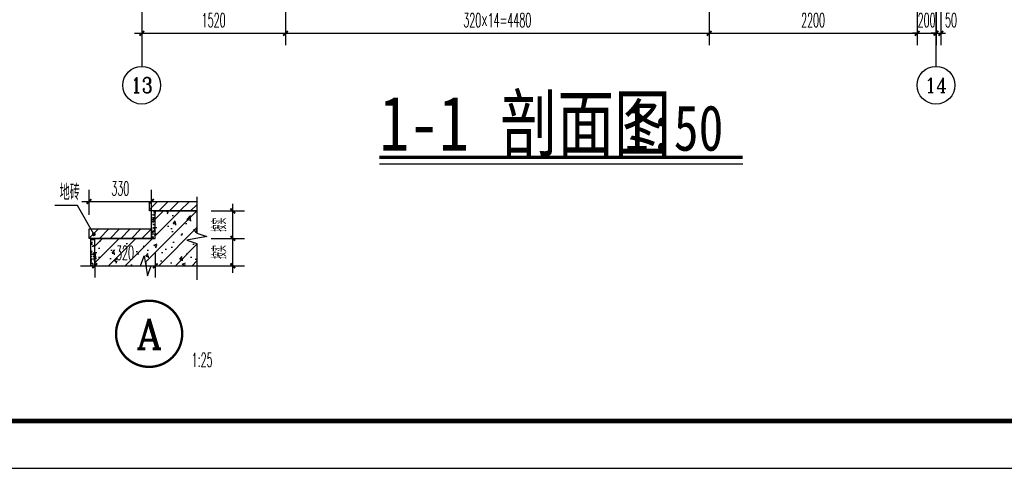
# Model space of a CAD drawing. Extents: x 1779708 to 7299578, y -1121471 to 88434.
# Tile 681 of 1056: x 6116361 to 6126774, y -973850 to -969103. Entities that reach past the tile are written whole.
import ezdxf
from ezdxf.enums import TextEntityAlignment as Align

# ---------------------------------------------------------------- set-up
doc = ezdxf.new("R2010")
doc.units = 0
doc.header["$LTSCALE"] = 1000
doc.header["$MEASUREMENT"] = 0
doc.layers.get('0').update_dxf_attribs({"linetype": 'CONTINUOUS'})
doc.layers.get('Defpoints').update_dxf_attribs({"linetype": 'CONTINUOUS'})
for name, color, linetype in [('AXIS', 3, 'CONTINUOUS'), ('AXIS_TEXT', 7, 'CONTINUOUS'), ('DIM_IDEN', 3, 'CONTINUOUS'), ('DIM_LEAD', 3, 'CONTINUOUS'), ('DIM_SYMB', 3, 'CONTINUOUS'), ('PUB_DIM', 3, 'CONTINUOUS'), ('PUB_TEXT', 7, 'CONTINUOUS'), ('PUB_TITLE', 4, 'CONTINUOUS'), ('WALL', 255, 'CONTINUOUS'), ('可见线', 6, 'CONTINUOUS'), ('填充细线', 8, 'CONTINUOUS')]:
    doc.layers.add(name, color=color, linetype=linetype)
doc.styles.add('-仿宋_GB2312', font='txt', dxfattribs={"width": 0.8})
doc.styles.add('_TCH_AXIS', font='COMPLEX', dxfattribs={"bigfont": 'GBCBIG'})
doc.styles.add('_TCH_DIM', font='SIMPLEX.shx', dxfattribs={"width": 0.7, "bigfont": 'GBCBIG.shx'})
doc.styles.add('_TCH_DIM_T3', font='SIMPLEX.shx', dxfattribs={"width": 0.494118, "bigfont": 'GBCBIG.shx'})
doc.styles.add('_TCH_LABEL', font='COMPLEX', dxfattribs={"bigfont": 'GBCBIG'})
doc.styles.add('COMPLEX', font='COMPLEX')
doc.dimstyles.new('_TCH_ARCH&&25', dxfattribs={"dimtxt": 74.375, "dimasz": 25, "dimexe": 62.5, "dimexo": 75, "dimgap": 31.5625, "dimtad": 1, "dimdec": 0, "dimzin": 0, "dimdsep": 46, "dimtxsty": '_TCH_DIM_T3', "dimblk": 'ARCHTICK', "dimcen": 0.09, "dimdle": 37.5, "dimclrt": 7, "dimazin": 2, "dimtfac": 1, "dimtdec": 0, "dimtix": 1, "dimtmove": 2, "dimatfit": 3, "dimfxl": 250, "dimtolj": 1, "dimtzin": 0, "dimarcsym": 0})
doc.dimstyles.new('_TCH_ARCH&&50', dxfattribs={"dimtxt": 148.75, "dimasz": 50, "dimexe": 125, "dimexo": 150, "dimgap": 63.125, "dimtad": 1, "dimdec": 0, "dimzin": 0, "dimdsep": 46, "dimtxsty": '_TCH_DIM_T3', "dimblk": 'ARCHTICK', "dimcen": 0.09, "dimdle": 75, "dimclrt": 7, "dimazin": 2, "dimtfac": 1, "dimtdec": 0, "dimtix": 1, "dimtmove": 2, "dimatfit": 3, "dimfxl": 250, "dimtolj": 1, "dimtzin": 0, "dimarcsym": 0})
pattern_1 = [(50, (-6072575.398, 942323.202), (35.86300913, -3.13760675), [3.75, -41.25]), (355, (-6072575.398, 942323.202), (-6.93756668, 37.60960669), [3, -33]), (100.4514, (-6072572.41, 942322.94), (28.92546909, 34.4719771), [3.1870095, -35.0571056]), (46.1842, (-6072575.398, 942333.202), (53.36205243, -8.27595072), [5.625, -61.875]), (96.6356, (-6072570.95, 942332.513), (46.73313528, 48.70589355), [4.7805144, -52.58565]), (351.1842, (-6072575.4, 942333.2), (46.73309726, 48.70593005), [4.5, -49.5]), (21, (-6072570.398, 942330.702), (29.8453526, -20.13094453), [3.75, -41.25]), (326, (-6072570.398, 942330.702), (12.1657666, 36.25750225), [3, -33]), (71.4514, (-6072567.91, 942329.025), (42.01113143, 16.12652484), [3.1870095, -35.0571056]), (37.5, (-6072575.398, 942323.202), (0.607992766, 16.644692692), [0, -32.6, 0, -33.5, 0, -33.125]), (7.5, (-6072575.398, 942323.202), (13.15347687, 19.720585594), [0, -19.1, 0, -31.85, 0, -12.625]), (327.5, (-6072586.548, 942323.202), (26.69112181, -1.127743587), [0, -12.5, 0, -39, 0, -51.75]), (317.5, (-6072591.548, 942323.202), (29.15930847, 5.00524912), [0, -16.25, 0, -25.9, 0, -36.75])]
pattern_2 = [(45, (-6072575.398, 942323.202), (-28.06330038, 28.06330038), [])]

# ---------------------------------------------------------------- blocks, each defined once
blk = doc.blocks.new('A$C3D8761CE')
at = {"layer": 'PUB_TITLE'}
blk.add_lwpolyline([(0, 0), (84100, 0), (84100, 59400), (0, 59400)], close=True, dxfattribs=at)
at = {"layer": 'PUB_TITLE', "const_width": 100}
blk.add_lwpolyline([(2500, 1000), (83100, 1000), (83100, 58400), (2500, 58400)], close=True, dxfattribs=at)
blk = doc.blocks.new('_ArchTick')
at = {"color": 0, "linetype": 'ByBlock', "const_width": 0.4}
blk.add_lwpolyline([(-0.5, -0.5), (0.5, 0.5)], dxfattribs=at)
blk = doc.blocks.new('*D6922')
at = {"layer": 'Defpoints', "color": 0, "transparency": 16777216}
for p in [(751.5, 365), (941.2, 365), (751.5, 220)]:
    blk.add_point(p, dxfattribs=at)
at = {"layer": 'PUB_DIM', "color": 0, "lineweight": -2, "transparency": 16777216}
for p, q in [((826.5, 365), (1003.7, 365)), ((941.2, 182.5), (941.2, 402.5)), ((826.5, 220), (1003.7, 220))]:
    blk.add_line(p, q, dxfattribs=at)
at = {"layer": 'PUB_DIM', "color": 0, "lineweight": -2, "transparency": 16777216, "xscale": 25, "yscale": 25, "zscale": 25}
for p, rotation in [((941.2, 365), 90), ((941.2, 220), 270)]:
    blk.add_blockref('_ArchTick', p, dxfattribs=dict(at, rotation=rotation))
at = {"layer": 'PUB_DIM', "color": 7, "transparency": 16777216, "insert": (870, 292.5), "char_height": 74.38, "attachment_point": 5, "rotation": 90, "style": '_TCH_DIM_T3'}
blk.add_mtext('\\A1;按实', dxfattribs=at)
blk = doc.blocks.new('*D6923')
at = {"layer": 'Defpoints', "color": 0, "transparency": 16777216}
for p in [(751.5, 220), (941.2, 220), (751.5, 75)]:
    blk.add_point(p, dxfattribs=at)
at = {"layer": 'PUB_DIM', "color": 0, "lineweight": -2, "transparency": 16777216}
for p, q in [((826.5, 220), (1003.7, 220)), ((941.2, 37.5), (941.2, 257.5)), ((826.5, 75), (1003.7, 75))]:
    blk.add_line(p, q, dxfattribs=at)
at = {"layer": 'PUB_DIM', "color": 0, "lineweight": -2, "transparency": 16777216, "xscale": 25, "yscale": 25, "zscale": 25}
for p, rotation in [((941.2, 220), 90), ((941.2, 75), 270)]:
    blk.add_blockref('_ArchTick', p, dxfattribs=dict(at, rotation=rotation))
at = {"layer": 'PUB_DIM', "color": 7, "transparency": 16777216, "insert": (870, 147.5), "char_height": 74.38, "attachment_point": 5, "rotation": 90, "style": '_TCH_DIM_T3'}
blk.add_mtext('\\A1;按实', dxfattribs=at)
blk = doc.blocks.new('*D6924')
at = {"layer": 'Defpoints', "color": 0, "transparency": 16777216}
for p in [(511.5, 415), (181.5, 270), (511.5, 270)]:
    blk.add_point(p, dxfattribs=at)
at = {"layer": 'PUB_DIM', "color": 0, "lineweight": -2, "transparency": 16777216}
for p, q in [((181.5, 345), (181.5, 477.5)), ((511.5, 345), (511.5, 477.5)), ((144, 415), (549, 415))]:
    blk.add_line(p, q, dxfattribs=at)
at = {"layer": 'PUB_DIM', "color": 0, "lineweight": -2, "transparency": 16777216, "xscale": 25, "yscale": 25, "zscale": 25, "rotation": 180}
blk.add_blockref('_ArchTick', (181.5, 415), dxfattribs=at)
at = {"layer": 'PUB_DIM', "color": 0, "lineweight": -2, "transparency": 16777216, "xscale": 25, "yscale": 25, "zscale": 25}
blk.add_blockref('_ArchTick', (511.5, 415), dxfattribs=at)
at = {"layer": 'PUB_DIM', "color": 7, "transparency": 16777216, "insert": (346.5, 483.7), "char_height": 74.38, "attachment_point": 5, "style": '_TCH_DIM_T3'}
blk.add_mtext('\\A1;330', dxfattribs=at)
blk = doc.blocks.new('*D6925')
at = {"layer": 'Defpoints', "color": 0, "transparency": 16777216}
for p in [(211.5, 220), (531.5, 220), (531.5, 75)]:
    blk.add_point(p, dxfattribs=at)
at = {"layer": 'PUB_DIM', "color": 0, "lineweight": -2, "transparency": 16777216}
for p, q in [((211.5, 145), (211.5, 12.5)), ((531.5, 145), (531.5, 12.5)), ((174, 75), (569, 75))]:
    blk.add_line(p, q, dxfattribs=at)
at = {"layer": 'PUB_DIM', "color": 0, "lineweight": -2, "transparency": 16777216, "xscale": 25, "yscale": 25, "zscale": 25, "rotation": 180}
blk.add_blockref('_ArchTick', (211.5, 75), dxfattribs=at)
at = {"layer": 'PUB_DIM', "color": 0, "lineweight": -2, "transparency": 16777216, "xscale": 25, "yscale": 25, "zscale": 25}
blk.add_blockref('_ArchTick', (531.5, 75), dxfattribs=at)
at = {"layer": 'PUB_DIM', "color": 7, "transparency": 16777216, "insert": (371.5, 143.7), "char_height": 74.38, "attachment_point": 5, "style": '_TCH_DIM_T3'}
blk.add_mtext('\\A1;320', dxfattribs=at)
blk = doc.blocks.new('_AXISO')
blk.add_circle((0, 0), 0.5)
at = {"layer": 'AXIS_TEXT', "style": 'COMPLEX', "width": 1.041667}
blk.add_attdef('A', text='', height=0.56, dxfattribs=at).set_placement((-0.25, -0.28), (0.25, -0.28), align=Align.FIT)
blk = doc.blocks.new('*D1997')
at = {"layer": 'Defpoints', "color": 0, "transparency": 16777216}
for p in [(6117652, -968647), (6119172, -968647), (6119172, -969247)]:
    blk.add_point(p, dxfattribs=at)
at = {"layer": 'PUB_DIM', "color": 0, "lineweight": -2, "transparency": 16777216}
for p, q in [((6117652, -968797), (6117652, -969372)), ((6119172, -968797), (6119172, -969372)), ((6117577, -969247), (6119247, -969247))]:
    blk.add_line(p, q, dxfattribs=at)
at = {"layer": 'PUB_DIM', "color": 0, "lineweight": -2, "transparency": 16777216, "xscale": 50, "yscale": 50, "zscale": 50, "rotation": 180}
blk.add_blockref('_ArchTick', (6117652, -969247), dxfattribs=at)
at = {"layer": 'PUB_DIM', "color": 0, "lineweight": -2, "transparency": 16777216, "xscale": 50, "yscale": 50, "zscale": 50}
blk.add_blockref('_ArchTick', (6119172, -969247), dxfattribs=at)
at = {"layer": 'PUB_DIM', "color": 7, "transparency": 16777216, "insert": (6118412, -969109), "char_height": 148.8, "attachment_point": 5, "style": '_TCH_DIM_T3'}
blk.add_mtext('\\A1;1520', dxfattribs=at)
blk = doc.blocks.new('*D1998')
at = {"layer": 'Defpoints', "color": 0, "transparency": 16777216}
for p in [(6119172, -968647), (6123652, -968647), (6123652, -969247)]:
    blk.add_point(p, dxfattribs=at)
at = {"layer": 'PUB_DIM', "color": 0, "lineweight": -2, "transparency": 16777216}
for p, q in [((6119172, -968797), (6119172, -969372)), ((6123652, -968797), (6123652, -969372)), ((6119097, -969247), (6123727, -969247))]:
    blk.add_line(p, q, dxfattribs=at)
at = {"layer": 'PUB_DIM', "color": 0, "lineweight": -2, "transparency": 16777216, "xscale": 50, "yscale": 50, "zscale": 50, "rotation": 180}
blk.add_blockref('_ArchTick', (6119172, -969247), dxfattribs=at)
at = {"layer": 'PUB_DIM', "color": 0, "lineweight": -2, "transparency": 16777216, "xscale": 50, "yscale": 50, "zscale": 50}
blk.add_blockref('_ArchTick', (6123652, -969247), dxfattribs=at)
at = {"layer": 'PUB_DIM', "color": 7, "transparency": 16777216, "insert": (6121412, -969109), "char_height": 148.75, "attachment_point": 5, "style": '_TCH_DIM_T3'}
blk.add_mtext('\\A1;320×14=4480', dxfattribs=at)
blk = doc.blocks.new('*D1999')
at = {"layer": 'Defpoints', "color": 0, "transparency": 16777216}
for p in [(6123652, -968647), (6125852, -968647), (6125852, -969247)]:
    blk.add_point(p, dxfattribs=at)
at = {"layer": 'PUB_DIM', "color": 0, "lineweight": -2, "transparency": 16777216}
for p, q in [((6123652, -968797), (6123652, -969372)), ((6125852, -968797), (6125852, -969372)), ((6123577, -969247), (6125927, -969247))]:
    blk.add_line(p, q, dxfattribs=at)
at = {"layer": 'PUB_DIM', "color": 0, "lineweight": -2, "transparency": 16777216, "xscale": 50, "yscale": 50, "zscale": 50, "rotation": 180}
blk.add_blockref('_ArchTick', (6123652, -969247), dxfattribs=at)
at = {"layer": 'PUB_DIM', "color": 0, "lineweight": -2, "transparency": 16777216, "xscale": 50, "yscale": 50, "zscale": 50}
blk.add_blockref('_ArchTick', (6125852, -969247), dxfattribs=at)
at = {"layer": 'PUB_DIM', "color": 7, "transparency": 16777216, "insert": (6124752, -969109), "char_height": 148.8, "attachment_point": 5, "style": '_TCH_DIM_T3'}
blk.add_mtext('\\A1;2200', dxfattribs=at)
blk = doc.blocks.new('*D2000')
at = {"layer": 'Defpoints', "color": 0, "transparency": 16777216}
for p in [(6125852, -968647), (6126052, -968647), (6126052, -969247)]:
    blk.add_point(p, dxfattribs=at)
at = {"layer": 'PUB_DIM', "color": 0, "lineweight": -2, "transparency": 16777216}
for p, q in [((6125852, -968797), (6125852, -969372)), ((6126052, -968797), (6126052, -969372)), ((6125852, -969247), (6125802, -969247)), ((6125852, -969247), (6126052, -969247)), ((6126052, -969247), (6126102, -969247))]:
    blk.add_line(p, q, dxfattribs=at)
at = {"layer": 'PUB_DIM', "color": 0, "lineweight": -2, "transparency": 16777216, "xscale": 50, "yscale": 50, "zscale": 50}
blk.add_blockref('_ArchTick', (6125852, -969247), dxfattribs=at)
at = {"layer": 'PUB_DIM', "color": 0, "lineweight": -2, "transparency": 16777216, "xscale": 50, "yscale": 50, "zscale": 50, "rotation": 180}
blk.add_blockref('_ArchTick', (6126052, -969247), dxfattribs=at)
at = {"layer": 'PUB_DIM', "color": 7, "transparency": 16777216, "insert": (6125952, -969109), "char_height": 148.8, "attachment_point": 5, "style": '_TCH_DIM_T3'}
blk.add_mtext('\\A1;200', dxfattribs=at)
blk = doc.blocks.new('*D2001')
at = {"layer": 'Defpoints', "color": 0, "transparency": 16777216}
for p in [(6126052, -968647), (6126102, -968647), (6126102, -969247)]:
    blk.add_point(p, dxfattribs=at)
at = {"layer": 'PUB_DIM', "color": 0, "lineweight": -2, "transparency": 16777216}
for p, q in [((6126052, -968797), (6126052, -969372)), ((6126102, -968797), (6126102, -969372)), ((6126052, -969247), (6126002, -969247)), ((6126052, -969247), (6126102, -969247)), ((6126102, -969247), (6126152, -969247))]:
    blk.add_line(p, q, dxfattribs=at)
at = {"layer": 'PUB_DIM', "color": 0, "lineweight": -2, "transparency": 16777216, "xscale": 50, "yscale": 50, "zscale": 50}
blk.add_blockref('_ArchTick', (6126052, -969247), dxfattribs=at)
at = {"layer": 'PUB_DIM', "color": 0, "lineweight": -2, "transparency": 16777216, "xscale": 50, "yscale": 50, "zscale": 50, "rotation": 180}
blk.add_blockref('_ArchTick', (6126102, -969247), dxfattribs=at)
at = {"layer": 'PUB_DIM', "color": 7, "transparency": 16777216, "insert": (6126211, -969109), "char_height": 148.8, "attachment_point": 5, "style": '_TCH_DIM_T3'}
blk.add_mtext('\\A1;50', dxfattribs=at)
blk = doc.blocks.new('A$C2F3A618B')
at = {"layer": '填充细线'}
h = blk.add_hatch(dxfattribs=at)
h.set_pattern_fill('钢筋混凝土', color=256, scale=25, style=0)
h.set_pattern_definition([(45, (-6072575.4, 942323.2), (-44.1941738, 44.1941738), []), (50, (-6072575.4, 942323.2), (179.3150457, -15.6880337), [18.75, -206.25]), (355, (-6072575.4, 942323.2), (-34.6878334, 188.0480334), [15, -165]), (100.4514, (-6072560.45, 942321.9), (144.6273454, 172.3598855), [15.9350475, -175.285528]), (46.1842, (-6072575.4, 942373.2), (266.810262, -41.3797536), [28.125, -309.375]), (96.6356, (-6072553.16, 942369.75), (233.665676, 243.529468), [23.902572, -262.92825]), (351.1842, (-6072575.4, 942373.2), (233.665486, 243.52965), [22.5, -247.5]), (21, (-6072550.4, 942360.7), (149.226763, -100.6547227), [18.75, -206.25]), (326, (-6072550.4, 942360.7), (60.828833, 181.287511), [15, -165]), (71.4514, (-6072537.96, 942352.31), (210.055657, 80.632624), [15.9350475, -175.285528]), (37.5, (-6072575.4, 942323.2), (3.0399638, 83.22346346), [0, -163, 0, -167.5, 0, -165.625]), (7.5, (-6072575.4, 942323.2), (65.7673844, 98.602928), [0, -95.5, 0, -159.25, 0, -63.125]), (327.5, (-6072631.15, 942323.2), (133.45560904, -5.6387179), [0, -62.5, 0, -195, 0, -258.75]), (317.5, (-6072656.15, 942323.2), (145.7965423, 25.0262456), [0, -81.25, 0, -129.5, 0, -183.75])])
h.paths.add_polyline_path([(531.5, 220), (211.5, 220), (211.5, 75), (453.3, 75), (472.4, 127.5), (491, 22.5), (509.6, 75), (751.5, 75), (751.5, 191.9), (699, 210.5), (804, 229), (751.5, 248.1), (751.5, 365), (531.5, 365)])
h = blk.add_hatch(dxfattribs=at)
h.set_pattern_fill('ANSI31', color=256, scale=25, style=0)
h.set_pattern_definition(pattern_2)
h.paths.add_polyline_path([(751.5, 365), (751.5, 415), (501.5, 415), (501.5, 365)])
h = blk.add_hatch(dxfattribs=at)
h.set_pattern_fill('混凝土', color=256, scale=5, style=0)
h.set_pattern_definition(pattern_1)
h.paths.add_polyline_path([(531.5, 365), (511.5, 365), (511.5, 220), (531.5, 220)])
h = blk.add_hatch(dxfattribs=at)
h.set_pattern_fill('ANSI31', color=256, scale=25, style=0)
h.set_pattern_definition(pattern_2)
h.paths.add_polyline_path([(181.5, 270), (511.5, 270), (511.5, 220), (181.5, 220)])
h = blk.add_hatch(dxfattribs=at)
h.set_pattern_fill('混凝土', color=256, scale=5, style=0)
h.set_pattern_definition(pattern_1)
h.paths.add_polyline_path([(191.5, 75), (211.5, 75), (211.5, 220), (191.5, 220)])
at = {"layer": 'DIM_LEAD'}
for p, q in [((120.7, 393.1), (0, 393.1)), ((206.6, 241.4), (120.7, 393.1))]:
    blk.add_line(p, q, dxfattribs=at)
at = {"layer": 'DIM_LEAD', "const_width": 10}
blk.add_lwpolyline([(209, 237, 1), (204.1, 245.7, 1)], format="xyb", close=True, dxfattribs=at)
at = {"layer": 'DIM_SYMB'}
for points in [[(751.5, 440), (751.5, 248.1), (804, 229), (699, 210.5), (751.5, 191.9), (751.5, 0)], [(136.5, 75), (453.3, 75), (472.4, 127.5), (491, 22.5), (509.6, 75), (826.5, 75)]]:
    blk.add_lwpolyline(points, dxfattribs=at)
at = {"layer": 'WALL'}
for points in [[(751.5, 365), (501.5, 365), (501.5, 415), (751.5, 415)], [(511.5, 220), (511.5, 365)], [(531.5, 220), (531.5, 365), (751.5, 365)], [(191.5, 75), (191.5, 220)], [(211.5, 75), (211.5, 220), (531.5, 220)]]:
    blk.add_lwpolyline(points, dxfattribs=at)
blk.add_lwpolyline([(181.5, 270), (511.5, 270), (511.5, 220), (181.5, 220)], close=True, dxfattribs=at)
at = {"layer": 'PUB_TEXT', "color": 7, "style": '_TCH_DIM', "width": 0.7}
blk.add_text('地砖', height=84.4, dxfattribs=at).set_placement((26.2, 422.2))
at = {"layer": 'PUB_DIM'}
for p1, p2, distance, picture, middle in [((181.5, 270), (511.5, 270), 145, '*D6924', (346.5, 483.7)), ((211.5, 220), (531.5, 220), -145, '*D6925', (371.5, 143.7))]:
    dim = blk.add_aligned_dim(p1=p1, p2=p2, distance=distance, dimstyle='_TCH_ARCH&&25', dxfattribs=at)
    dim.commit()
    dim.dimension.update_dxf_attribs({"geometry": picture, "text_midpoint": middle})
for p1, p2, picture, middle in [((751.5, 220), (751.5, 365), '*D6922', (870, 292.5)), ((751.5, 75), (751.5, 220), '*D6923', (870, 147.5))]:
    dim = blk.add_aligned_dim(p1=p1, p2=p2, distance=-189.8, text='按实', dimstyle='_TCH_ARCH&&25', dxfattribs=at)
    dim.commit()
    dim.dimension.update_dxf_attribs({"geometry": picture, "text_midpoint": middle})

msp = doc.modelspace()

# ---------------------------------------------------------------- linework, layer by layer
at = {"layer": 'AXIS'}
for p, q in [((6117651.6, -968346.9), (6117651.6, -969596.9)), ((6126051.6, -968346.9), (6126051.6, -969596.9))]:
    msp.add_line(p, q, dxfattribs=at)
at = {"layer": 'DIM_IDEN', "const_width": 25}
msp.add_lwpolyline([(6118079.9, -972427, 1), (6117379.9, -972427, 1)], format="xyb", close=True, dxfattribs=at)
at = {"layer": 'DIM_SYMB', "const_width": 35}
msp.add_lwpolyline([(6120166, -970559.3), (6124007.8, -970559.3)], dxfattribs=at)
at = {"layer": 'DIM_SYMB'}
msp.add_lwpolyline([(6120166, -970629.3), (6124007.8, -970629.3)], dxfattribs=at)

# ---------------------------------------------------------------- block references
at = {"xscale": 2, "yscale": 2, "zscale": 2}
msp.add_blockref('A$C2F3A618B', (6116732, -971856.9), dxfattribs=at)
at = {"layer": 'AXIS'}
ref = msp.add_blockref('_AXISO', (6117651.6, -969796.9), dxfattribs=dict(at, xscale=400, yscale=400, zscale=400))
ref.add_attrib('A', '13', dxfattribs={"layer": 'AXIS_TEXT', "height": 160.57, "style": '_TCH_AXIS', "width": 1.034483}).set_placement((6117536.9, -969877.1), (6117766.3, -969877.1), align=Align.FIT)
ref = msp.add_blockref('_AXISO', (6126051.6, -969796.9), dxfattribs=dict(at, xscale=400, yscale=400, zscale=400))
ref.add_attrib('A', '14', dxfattribs={"layer": 'AXIS_TEXT', "height": 157.04, "style": '_TCH_AXIS'}).set_placement((6125935.7, -969875.4), (6126167.5, -969875.4), align=Align.FIT)
at = {"layer": '可见线', "xscale": 0.5, "yscale": 0.5, "zscale": 0.5}
msp.add_blockref('A$C3D8761CE', (6090194.5, -973850.2), dxfattribs=at)

# ---------------------------------------------------------------- texts
at = {"layer": 'PUB_TEXT', "color": 7, "style": '-仿宋_GB2312', "width": 0.8}
for s, height, p in [('剖面图', 578.72, (6121444.7, -970489.3)), ('1-1', 578.72, (6120166, -970489.3)), ('1:50', 482.27, (6122753.8, -970489.3))]:
    msp.add_text(s, height=height, dxfattribs=at).set_placement(p)
at = {"layer": 'PUB_TEXT', "color": 7, "style": '_TCH_LABEL'}
msp.add_text('A', height=318.9, dxfattribs=at).set_placement((6117593.3, -972586.4), (6117866.6, -972586.4), align=Align.FIT)
at = {"layer": 'PUB_TEXT', "style": '_TCH_DIM', "width": 0.494118}
msp.add_text('1:25', height=148.75, dxfattribs=at).set_placement((6118179.9, -972777))

# ---------------------------------------------------------------- dimensions: what is measured, and where the dimension line sits
at = {"layer": 'PUB_DIM'}
for p1, p2, picture, middle in [((6117651.6, -968646.9), (6119171.6, -968646.9), '*D1997', (6118411.6, -969109.4)), ((6123651.6, -968646.9), (6125851.6, -968646.9), '*D1999', (6124751.6, -969109.4)), ((6125851.6, -968646.9), (6126051.6, -968646.9), '*D2000', (6125951.6, -969109.4))]:
    dim = msp.add_aligned_dim(p1=p1, p2=p2, distance=-600, dimstyle='_TCH_ARCH&&50', dxfattribs=at)
    dim.commit()
    dim.dimension.update_dxf_attribs({"geometry": picture, "text_midpoint": middle})
dim = msp.add_aligned_dim(p1=(6119171.6, -968646.9), p2=(6123651.6, -968646.9), distance=-600, text='320×14=4480', dimstyle='_TCH_ARCH&&50', dxfattribs=at)
dim.commit()
dim.dimension.update_dxf_attribs({"geometry": '*D1998', "text_midpoint": (6121411.6, -969109.4)})
dim = msp.add_linear_dim(base=(6126101.6, -969246.9), p1=(6126051.6, -968646.9), p2=(6126101.6, -968646.9), angle=0, dimstyle='_TCH_ARCH&&50', dxfattribs=at)
dim.commit()
dim.dimension.update_dxf_attribs({"geometry": '*D2001', "text_midpoint": (6126211.1, -969109.4), "dimtype": 161})

doc.saveas('drawing.dxf')
